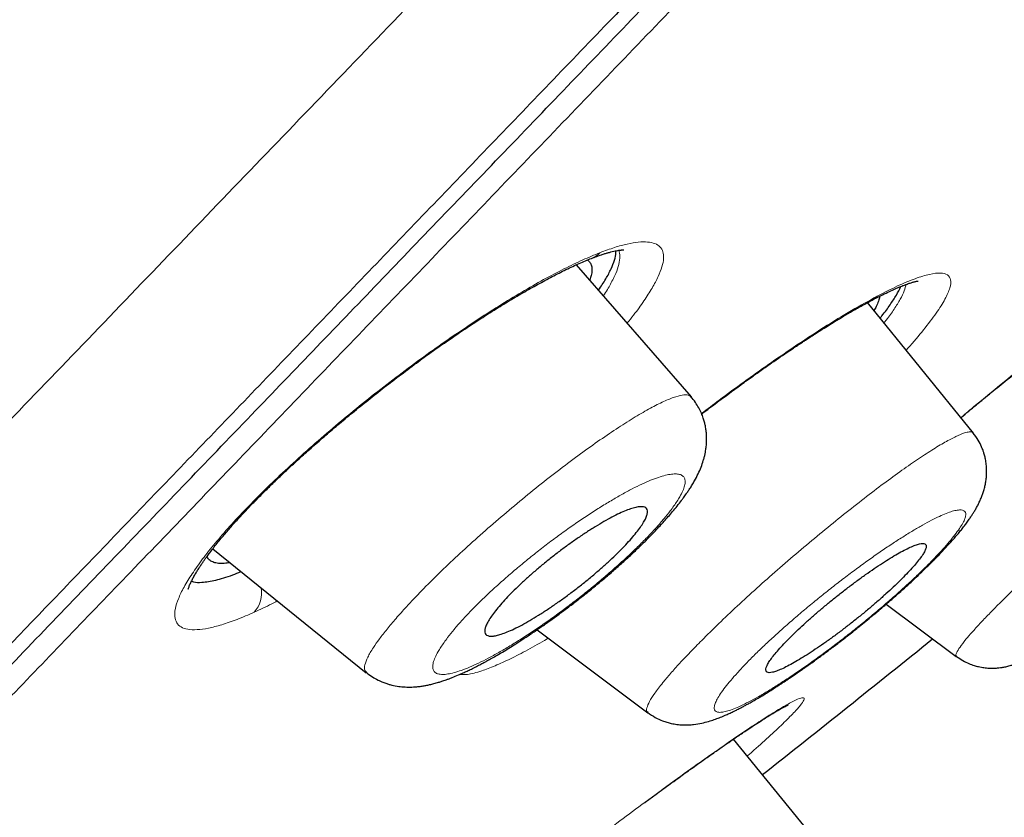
# Model space of a CAD drawing. Header units: millimetres. Extents: x 8 to 1023, y 12 to 832.
# Tile 624 of 656: x 945 to 954, y 751 to 758. Entities that reach past the tile are written whole.
import ezdxf

# ---------------------------------------------------------------- set-up
doc = ezdxf.new("R2010")
doc.units = ezdxf.units.MM

msp = doc.modelspace()

# ---------------------------------------------------------------- linework, layer by layer
at = {"color": 7, "linetype": 'Continuous', "lineweight": 30}
for p, q in [((950.8797, 754.5836), (949.8545, 755.7586)), ((953.3915, 754.2602), (952.4472, 755.4219)), ((950.8729, 754.5797), (950.8739, 754.5786)), ((953.387, 754.2589), (953.3882, 754.2574)), ((946.6147, 753.2293), (947.9819, 752.1262)), ((952.6144, 752.738), (953.2384, 752.2695)), ((949.505, 752.5097), (950.489, 751.7708)), ((953.2429, 752.2738), (953.242, 752.2742)), ((947.9867, 752.1295), (947.9856, 752.1308)), ((950.493, 751.7738), (950.4918, 751.7745)), ((952.0744, 750.528), (951.2547, 751.5362))]:
    msp.add_line(p, q, dxfattribs=at)
at = {"color": 8, "linetype": 'Continuous', "lineweight": 0}
for p, q in [((949.5929, 752.4269), (949.6016, 752.4367)), ((949.6052, 752.4344), (949.5929, 752.4269)), ((950.4596, 750.968), (950.4653, 750.9731))]:
    msp.add_line(p, q, dxfattribs=at)
at = {"color": 8, "linetype": 'Continuous', "lineweight": 0, "flags": 128}
msp.add_lwpolyline([(952.4875, 755.4438), (952.509, 755.4576), (952.5322, 755.4781)], dxfattribs=at)
at = {"color": 8, "linetype": 'Continuous', "lineweight": 0}
for centre, radius, start, end in [((949.912, 756.0109), 0.2098, 291.37873, 316.37966), ((946.7865, 752.8396), 0.2637, 318.68111, 9.25018)]:
    msp.add_arc(centre, radius, start, end, dxfattribs=at)
at = {"color": 7, "linetype": 'Continuous', "lineweight": 30}
msp.add_arc((815.065, 923.7945), 220, 308.331808, 308.8364, dxfattribs=at)
for points, knots in [([(936.072, 745.2961), (936.4699, 745.7096), (937.2657, 746.5367), (938.5312, 747.8518), (939.8463, 749.2184), (941.2134, 750.6392), (942.6284, 752.1097), (944.0889, 753.6274), (945.592, 755.1896), (947.1352, 756.7932), (948.7155, 758.4355), (950.3303, 760.1136), (951.9767, 761.8245), (953.6515, 763.5651), (955.3514, 765.3316), (957.073, 767.1208), (958.8132, 768.9292), (960.5688, 770.7536), (962.3364, 772.5906), (964.113, 774.4368), (965.8952, 776.2889), (967.6797, 778.1434), (969.4631, 779.9968), (971.242, 781.8454), (973.013, 783.6858), (974.7729, 785.5148), (976.5186, 787.3289), (978.2467, 789.1248), (979.9541, 790.8992), (981.6374, 792.6485), (983.2934, 794.3694), (984.9187, 796.0585), (986.5106, 797.7127), (988.0661, 799.3293), (989.5826, 800.9052), (991.0573, 802.4378), (992.4874, 803.924), (993.8703, 805.3611), (995.2032, 806.7463), (996.4832, 808.0765), (997.7076, 809.3489), (998.8745, 810.5616), (999.9821, 811.7126), (1001.0285, 812.8), (1002.0119, 813.822), (1002.9304, 814.7765), (1003.7822, 815.6617), (1004.5655, 816.4757), (1005.2783, 817.2164), (1005.9188, 817.8821), (1006.4864, 818.472), (1006.9804, 818.9854), (1007.4003, 819.4217), (1007.745, 819.78), (1008.015, 820.0606), (1008.2061, 820.2591), (1008.3189, 820.3763), (1008.3332, 820.3912), (1008.3392, 820.3975)], [0, 0, 0, 0, 0.017949, 0.035899, 0.053848, 0.071796, 0.089744, 0.107692, 0.12564, 0.143589, 0.161537, 0.179486, 0.197437, 0.215386, 0.233334, 0.251282, 0.269229, 0.287177, 0.305125, 0.323073, 0.341022, 0.358972, 0.376921, 0.39487, 0.412819, 0.430768, 0.448717, 0.466666, 0.484614, 0.502563, 0.520512, 0.538461, 0.55641, 0.574358, 0.592307, 0.610256, 0.628204, 0.646152, 0.664101, 0.682049, 0.699998, 0.717947, 0.735896, 0.753845, 0.771794, 0.789744, 0.807694, 0.825644, 0.843594, 0.861544, 0.879492, 0.897439, 0.915386, 0.933333, 0.951281, 0.969228, 0.987177, 1, 1, 1, 1]), ([(1007.9547, 818.0008), (1007.952, 817.998), (1007.9448, 817.9905), (1007.8885, 817.9317), (1007.7904, 817.8293), (1007.6507, 817.6836), (1007.4718, 817.4971), (1007.2532, 817.2696), (1007.0034, 817.0102), (1006.7269, 816.7233), (1006.4277, 816.4128), (1006.0976, 816.0704), (1005.7369, 815.6959), (1005.3458, 815.2896), (1004.9092, 814.8359), (1004.4244, 814.3322), (1003.8885, 813.7756), (1003.3186, 813.1834), (1002.7148, 812.556), (1002.0773, 811.8935), (1001.4051, 811.1949), (1000.7184, 810.4814), (1000.0213, 809.7569), (999.3188, 809.027), (998.5913, 808.2708), (997.8387, 807.4885), (997.0612, 806.6803), (996.236, 805.8226), (995.3616, 804.9139), (994.4366, 803.9523), (993.486, 802.964), (992.5099, 801.949), (991.5082, 800.9075), (990.4794, 799.8379), (989.4548, 798.7733), (988.4393, 797.7185), (987.4394, 796.6799), (986.4259, 795.6272), (985.3989, 794.5603), (984.3584, 793.4792), (983.2741, 792.3524), (982.1455, 791.1795), (980.9725, 789.9602), (979.7868, 788.7276), (978.5882, 787.4814), (977.3767, 786.2218), (976.1509, 784.9476), (974.9482, 783.6978), (973.7729, 782.4769), (972.6302, 781.29), (971.4861, 780.1015), (970.3406, 778.9115), (969.1935, 777.7195), (968.0123, 776.4921), (966.798, 775.2301), (965.5519, 773.9347), (964.3073, 772.6407), (963.064, 771.348), (961.8218, 770.0563), (960.5821, 768.7676), (959.3832, 767.5219), (958.2284, 766.3223), (957.1192, 765.1703), (956.0214, 764.0301), (954.935, 762.9016), (953.86, 761.7847), (952.7642, 760.646), (951.6496, 759.4877), (950.5188, 758.3122), (949.4042, 757.1535), (948.3058, 756.0114), (947.2235, 754.8861), (946.1608, 753.7813), (945.1497, 752.7307), (944.1913, 751.7352), (943.2833, 750.7921), (942.3967, 749.8712), (941.5317, 748.9727), (940.6883, 748.0965), (939.8424, 747.2174), (938.9969, 746.3387), (938.1555, 745.464), (937.3424, 744.6186), (936.5577, 743.8026), (935.8016, 743.0163), (935.0769, 742.2629), (934.4051, 741.5648), (933.7849, 740.9208), (933.213, 740.3269), (932.6706, 739.7635), (932.1578, 739.2309), (931.6748, 738.7289), (931.2078, 738.2432), (930.7601, 737.7777), (930.3357, 737.3365), (929.9486, 736.9342), (929.5991, 736.5709), (929.2872, 736.2467), (929.0137, 735.9623), (928.7852, 735.725), (928.5987, 735.5312), (928.4506, 735.3774), (928.3352, 735.2575), (928.2537, 735.1727), (928.2049, 735.1219), (928.1989, 735.1156), (928.1962, 735.1127)], [0, 0, 0, 0, 0.006135, 0.016217, 0.026304, 0.036404, 0.046526, 0.05668, 0.066818, 0.076063, 0.085274, 0.094459, 0.103624, 0.112777, 0.121925, 0.132049, 0.142136, 0.152197, 0.162242, 0.172278, 0.182316, 0.192415, 0.201667, 0.210899, 0.22012, 0.229337, 0.238557, 0.247788, 0.257826, 0.267851, 0.277872, 0.2879, 0.297944, 0.308013, 0.318163, 0.32745, 0.336704, 0.345934, 0.355148, 0.364354, 0.37356, 0.38357, 0.393569, 0.40357, 0.413583, 0.423618, 0.433687, 0.443825, 0.453097, 0.462341, 0.471565, 0.480779, 0.489991, 0.49921, 0.509223, 0.519234, 0.529254, 0.539294, 0.549365, 0.55948, 0.569605, 0.578847, 0.588061, 0.597255, 0.606437, 0.615617, 0.624803, 0.634833, 0.644865, 0.654907, 0.664972, 0.675069, 0.685209, 0.695303, 0.70451, 0.713698, 0.722877, 0.732052, 0.741232, 0.750423, 0.760451, 0.770488, 0.780541, 0.790622, 0.80074, 0.810904, 0.821006, 0.830215, 0.839407, 0.848589, 0.857768, 0.86695, 0.876144, 0.886219, 0.896279, 0.906334, 0.916393, 0.926465, 0.936559, 0.946628, 0.955831, 0.965027, 0.974221, 0.983422, 0.992637, 1, 1, 1, 1]), ([(928.6244, 735.369), (928.6291, 735.3738), (928.6386, 735.3837), (928.7203, 735.4684), (928.8521, 735.605), (929.0384, 735.7982), (929.2774, 736.0462), (929.5625, 736.3425), (929.8892, 736.6824), (930.2537, 737.0617), (930.6626, 737.4869), (931.1155, 737.9577), (931.6241, 738.4863), (932.191, 739.0754), (932.8192, 739.728), (933.4947, 740.4297), (934.2173, 741.1802), (934.9868, 741.9795), (935.7853, 742.8094), (936.6078, 743.6645), (937.4491, 744.5392), (938.3249, 745.4497), (939.2351, 746.3957), (940.2004, 747.3989), (941.2218, 748.4603), (942.3005, 749.5811), (943.4132, 750.7371), (944.5596, 751.9281), (945.7408, 753.1553), (946.9312, 754.3924), (948.1254, 755.6339), (949.3175, 756.8731), (950.5299, 758.1332), (951.7626, 759.4142), (953.0407, 760.7421), (954.3624, 762.1155), (955.7263, 763.5329), (957.1046, 764.9653), (958.4976, 766.4127), (959.9079, 767.8781), (961.307, 769.3322), (962.6912, 770.7709), (964.0544, 772.1876), (965.4223, 773.6092), (966.7952, 775.0357), (967.7123, 775.9887), (968.1714, 776.4658)], [0, 0, 0, 0, 0.022886, 0.046235, 0.069585, 0.092966, 0.116406, 0.139854, 0.161859, 0.183789, 0.205669, 0.227524, 0.249378, 0.272804, 0.296177, 0.319526, 0.342882, 0.366274, 0.389746, 0.411811, 0.433793, 0.455718, 0.47761, 0.499494, 0.522855, 0.546163, 0.569451, 0.592749, 0.616087, 0.639569, 0.661679, 0.683715, 0.705706, 0.727679, 0.749662, 0.772994, 0.796255, 0.819478, 0.842697, 0.865948, 0.889392, 0.911524, 0.933621, 0.955712, 0.977828, 1, 1, 1, 1]), ([(949.9885, 755.8155), (950.0048, 755.8217), (950.0352, 755.8333), (950.0746, 755.8469), (950.107, 755.8573), (950.1352, 755.8657), (950.1614, 755.8728), (950.1876, 755.8792), (950.2119, 755.8842), (950.2323, 755.8876), (950.2468, 755.8894), (950.2571, 755.8904), (950.2645, 755.8909), (950.2709, 755.8911), (950.2755, 755.8911), (950.276, 755.8911), (950.2762, 755.8911)], [0, 0, 0, 0, 0.099477, 0.186189, 0.260172, 0.32532, 0.396741, 0.474424, 0.559119, 0.637227, 0.702101, 0.745038, 0.798586, 0.865295, 0.940748, 1, 1, 1, 1]), ([(950.0518, 755.5325), (950.0742, 755.5663), (950.119, 755.6344), (950.1659, 755.7237), (950.1954, 755.8014), (950.208, 755.8544), (950.205, 755.8771), (950.2043, 755.8825)], [0, 0, 0, 0, 0.229851, 0.462168, 0.693867, 0.927125, 1, 1, 1, 1]), ([(946.3966, 752.8699), (946.3966, 752.8698), (946.3966, 752.8696), (946.3967, 752.8705), (946.3975, 752.8737), (946.3995, 752.8809), (946.4031, 752.8918), (946.41, 752.9098), (946.421, 752.9344), (946.4371, 752.966), (946.455, 752.9982), (946.4744, 753.0304), (946.4934, 753.0605), (946.5116, 753.088), (946.5287, 753.1128), (946.5456, 753.1369), (946.5651, 753.1639), (946.5898, 753.1971), (946.6201, 753.2365), (946.654, 753.2792), (946.6997, 753.335), (946.7573, 753.4027), (946.8258, 753.4796), (946.8913, 753.5505), (946.9556, 753.6181), (947.024, 753.6881), (947.0993, 753.7632), (947.1821, 753.8435), (947.2727, 753.9292), (947.3711, 754.02), (947.4774, 754.1157), (947.5918, 754.216), (947.7141, 754.3207), (947.8441, 754.4291), (947.9815, 754.5408), (948.1256, 754.6547), (948.2755, 754.77), (948.4213, 754.8788), (948.5619, 754.9805), (948.6962, 755.075), (948.8322, 755.1679), (948.9692, 755.2585), (949.1065, 755.3464), (949.2431, 755.4307), (949.3782, 755.5107), (949.5107, 755.5857), (949.6395, 755.6548), (949.7632, 755.717), (949.8814, 755.7721), (949.9526, 755.801), (949.9885, 755.8155)], [0, 0, 0, 0, 0.000768, 0.0072891, 0.014571, 0.0236982, 0.0347036, 0.0471245, 0.0676502, 0.0861856, 0.1026893, 0.1171752, 0.1300044, 0.1412491, 0.1508985, 0.1592453, 0.1684717, 0.1801703, 0.1942311, 0.2085371, 0.2222951, 0.247714, 0.2710022, 0.2903187, 0.3083904, 0.3273186, 0.3473124, 0.3683775, 0.3905189, 0.41374, 0.4380419, 0.4634228, 0.4898775, 0.5173975, 0.5459716, 0.5755478, 0.6060006, 0.6373121, 0.6640651, 0.6914648, 0.7195304, 0.7482621, 0.7776524, 0.8076862, 0.8383422, 0.8695938, 0.9014119, 0.9337673, 0.9666352, 1, 1, 1, 1]), ([(949.952, 755.8003), (949.9601, 755.7939), (949.9771, 755.7803), (949.9906, 755.75), (949.9944, 755.7113), (949.9889, 755.6694), (949.9775, 755.6371), (949.9726, 755.6233)], [0, 0, 0, 0, 0.1966507, 0.413108, 0.6270396, 0.8397986, 1, 1, 1, 1]), ([(953.2796, 754.3978), (953.281, 754.399), (953.3252, 754.4362), (953.4154, 754.5109), (953.5515, 754.6226), (953.6932, 754.7373), (953.8397, 754.8542), (953.9903, 754.9728), (954.1442, 755.0921), (954.3006, 755.2115), (954.4473, 755.3216), (954.5835, 755.4221), (954.709, 755.5132), (954.8329, 755.6014), (954.9549, 755.6865), (955.0319, 755.7385), (955.0708, 755.7648)], [0, 0, 0, 0, 0.002155, 0.071286, 0.142954, 0.217151, 0.293906, 0.373234, 0.455136, 0.539601, 0.626613, 0.698048, 0.771093, 0.845752, 0.922042, 1, 1, 1, 1]), ([(952.4876, 755.4438), (952.5135, 755.4573), (952.5628, 755.483), (952.6269, 755.5142), (952.6805, 755.5389), (952.7245, 755.5579), (952.76, 755.5722), (952.7881, 755.5828), (952.81, 755.5905), (952.8274, 755.5962), (952.8421, 755.6007), (952.8552, 755.6045), (952.8667, 755.6075), (952.8802, 755.6106), (952.8918, 755.6129), (952.8989, 755.6135), (952.8975, 755.6136), (952.8972, 755.6137)], [0, 0, 0, 0, 0.120059, 0.22856, 0.325683, 0.411565, 0.486309, 0.550002, 0.602713, 0.646779, 0.689643, 0.731882, 0.773498, 0.814607, 0.89775, 0.982248, 1, 1, 1, 1]), ([(952.5594, 755.2838), (952.5651, 755.2907), (952.6006, 755.3339), (952.6506, 755.4033), (952.7058, 755.4887), (952.7358, 755.5422), (952.7426, 755.5635), (952.7432, 755.5653)], [0, 0, 0, 0, 0.058187, 0.365623, 0.670877, 0.97337, 1, 1, 1, 1]), ([(950.9701, 754.4297), (950.9711, 754.4304), (951.0172, 754.4661), (951.1053, 754.5324), (951.2307, 754.6257), (951.3458, 754.7096), (951.4507, 754.7847), (951.5454, 754.8514), (951.6298, 754.91), (951.7035, 754.9604), (951.7615, 754.9996), (951.8049, 755.0286), (951.8318, 755.0465), (951.8521, 755.0599), (951.8712, 755.0725), (951.8982, 755.0902), (951.9343, 755.1136), (951.9791, 755.1426), (952.0325, 755.1766), (952.0937, 755.215), (952.1622, 755.2573), (952.2373, 755.3026), (952.3178, 755.3499), (952.4031, 755.3984), (952.4586, 755.4283), (952.4876, 755.4438)], [0, 0, 0, 0, 0.00174, 0.081169, 0.155185, 0.223779, 0.286924, 0.344594, 0.396761, 0.44337, 0.482779, 0.507024, 0.526714, 0.534905, 0.546453, 0.564186, 0.588099, 0.618186, 0.654436, 0.696832, 0.745351, 0.799966, 0.860639, 0.927331, 1, 1, 1, 1]), ([(952.5529, 755.4775), (952.553, 755.4763), (952.5541, 755.465), (952.5453, 755.4349), (952.5301, 755.3942), (952.5123, 755.3627), (952.5053, 755.3504)], [0, 0, 0, 0, 0.041142, 0.402104, 0.7664, 1, 1, 1, 1]), ([(953.2401, 752.2714), (953.2589, 752.2584), (953.294, 752.2341), (953.3477, 752.2082), (953.3943, 752.1912), (953.4318, 752.181), (953.4609, 752.1751), (953.4927, 752.1702), (953.5296, 752.1669), (953.5692, 752.1666), (953.6034, 752.1685), (953.6333, 752.1719), (953.6639, 752.1768), (953.6989, 752.1844), (953.7358, 752.1948), (953.7741, 752.2077), (953.8148, 752.2238), (953.8593, 752.2438), (953.9047, 752.2665), (953.9457, 752.2885), (953.9826, 752.3093), (954.02, 752.3312), (954.0581, 752.3543), (954.1001, 752.3805), (954.1479, 752.4111), (954.2048, 752.4486), (954.2694, 752.4923), (954.3429, 752.5435), (954.4262, 752.6029), (954.5178, 752.6699), (954.6153, 752.743), (954.7154, 752.8196), (954.8162, 752.8982), (954.9168, 752.978), (955.0164, 753.0585), (955.1143, 753.1389), (955.2098, 753.2186), (955.3019, 753.2969), (955.3904, 753.3735), (955.4746, 753.4478), (955.5544, 753.5196), (955.6296, 753.5886), (955.7001, 753.6547), (955.765, 753.7168), (955.8226, 753.7735), (955.8722, 753.8235), (955.9151, 753.868), (955.9561, 753.9117), (955.9972, 753.9573), (956.0367, 754.0036), (956.0744, 754.0507), (956.1097, 754.0989), (956.1455, 754.1543), (956.1744, 754.209), (956.1933, 754.2546), (956.2047, 754.2874), (956.2153, 754.3246), (956.2243, 754.3682), (956.2299, 754.4169), (956.2311, 754.4752), (956.2245, 754.5439), (956.2042, 754.6234), (956.1695, 754.7051), (956.1333, 754.7548), (956.1147, 754.7805)], [0, 0, 0, 0, 0.013557, 0.025336, 0.03513, 0.042807, 0.048306, 0.052932, 0.062634, 0.071685, 0.07857, 0.0849, 0.092812, 0.102733, 0.113685, 0.124414, 0.138167, 0.155495, 0.17386, 0.187606, 0.200742, 0.21431, 0.227454, 0.240038, 0.256292, 0.273918, 0.293279, 0.3144, 0.337321, 0.362025, 0.387121, 0.411908, 0.436397, 0.460587, 0.484477, 0.508065, 0.531354, 0.554343, 0.576989, 0.599293, 0.621272, 0.642943, 0.664312, 0.685376, 0.705239, 0.723343, 0.739683, 0.755325, 0.774242, 0.79461, 0.813577, 0.832818, 0.85344, 0.876101, 0.885917, 0.894054, 0.902375, 0.912188, 0.922853, 0.933255, 0.948296, 0.964039, 0.981426, 1, 1, 1, 1]), ([(947.9842, 752.1276), (948.0016, 752.1145), (948.0339, 752.0901), (948.0838, 752.0624), (948.1272, 752.0428), (948.1632, 752.0298), (948.2053, 752.0171), (948.2552, 752.0063), (948.3051, 752.0005), (948.3437, 751.9986), (948.374, 751.9984), (948.4059, 751.9995), (948.4421, 752.0024), (948.4791, 752.0072), (948.5146, 752.0134), (948.5489, 752.0206), (948.5858, 752.0296), (948.6224, 752.04), (948.6525, 752.0495), (948.6751, 752.0571), (948.6958, 752.0643), (948.7206, 752.0733), (948.7563, 752.0871), (948.7984, 752.1044), (948.8427, 752.1239), (948.8812, 752.1416), (948.9204, 752.1604), (948.9613, 752.1808), (949.001, 752.2014), (949.0344, 752.2191), (949.0665, 752.2366), (949.1033, 752.2571), (949.1522, 752.2849), (949.208, 752.3179), (949.2692, 752.3552), (949.334, 752.3959), (949.4076, 752.4436), (949.4837, 752.4947), (949.5612, 752.5483), (949.6388, 752.6035), (949.7217, 752.6641), (949.8083, 752.7292), (949.902, 752.8018), (949.9986, 752.879), (950.0949, 752.9587), (950.1831, 753.0342), (950.2711, 753.112), (950.3565, 753.1905), (950.4373, 753.268), (950.5031, 753.3335), (950.5561, 753.3883), (950.5986, 753.4335), (950.6369, 753.4755), (950.6743, 753.5178), (950.7129, 753.563), (950.7523, 753.6111), (950.7837, 753.6515), (950.8064, 753.682), (950.8203, 753.7011), (950.833, 753.7191), (950.8475, 753.7402), (950.8658, 753.7676), (950.8859, 753.7998), (950.9113, 753.8433), (950.9385, 753.8952), (950.9646, 753.955), (950.9821, 754.005), (950.9931, 754.0441), (951, 754.0734), (951.0061, 754.1053), (951.0114, 754.1434), (951.0144, 754.186), (951.0143, 754.2237), (951.0127, 754.252), (951.011, 754.2694), (951.0092, 754.2846), (951.0067, 754.3022), (951.0023, 754.3268), (950.995, 754.3584), (950.9836, 754.3963), (950.967, 754.4395), (950.944, 754.4863), (950.914, 754.5356), (950.8889, 754.5663), (950.8759, 754.5823)], [0, 0, 0, 0, 0.014241, 0.026579, 0.036879, 0.045055, 0.051435, 0.066398, 0.080049, 0.08764, 0.094313, 0.102644, 0.113172, 0.123695, 0.132521, 0.141683, 0.153039, 0.165093, 0.174013, 0.179157, 0.185247, 0.192681, 0.201447, 0.217004, 0.229254, 0.239211, 0.249765, 0.262281, 0.273145, 0.282052, 0.289014, 0.298591, 0.311439, 0.327567, 0.341827, 0.357946, 0.375888, 0.395648, 0.412769, 0.431057, 0.45051, 0.471126, 0.492028, 0.516888, 0.540343, 0.562406, 0.583091, 0.608545, 0.63159, 0.652224, 0.667985, 0.68196, 0.694371, 0.707464, 0.721836, 0.737509, 0.753951, 0.761729, 0.768105, 0.773181, 0.779586, 0.788479, 0.799666, 0.810948, 0.830454, 0.848352, 0.864364, 0.87253, 0.879978, 0.887385, 0.896401, 0.907125, 0.917078, 0.922749, 0.926874, 0.92915, 0.932805, 0.938031, 0.944811, 0.953109, 0.962872, 0.974018, 0.986439, 1, 1, 1, 1]), ([(950.4901, 751.7714), (950.5119, 751.7564), (950.5532, 751.7279), (950.612, 751.7015), (950.6605, 751.6849), (950.7041, 751.6737), (950.7512, 751.6656), (950.8029, 751.6614), (950.853, 751.6618), (950.9096, 751.6664), (950.9694, 751.6767), (951.0298, 751.6923), (951.081, 751.7088), (951.127, 751.7258), (951.1681, 751.7426), (951.2062, 751.7594), (951.2417, 751.7759), (951.2775, 751.7933), (951.3111, 751.8105), (951.3416, 751.8265), (951.371, 751.8424), (951.4031, 751.8601), (951.4407, 751.8814), (951.4854, 751.9075), (951.5343, 751.937), (951.5821, 751.9665), (951.6226, 751.9922), (951.6536, 752.0122), (951.6781, 752.0281), (951.7009, 752.0431), (951.7261, 752.0598), (951.7551, 752.0792), (951.7989, 752.109), (951.8603, 752.1513), (951.942, 752.2091), (952.0261, 752.2702), (952.1106, 752.3331), (952.1938, 752.3962), (952.2824, 752.4651), (952.3831, 752.5451), (952.4906, 752.6328), (952.5991, 752.7243), (952.697, 752.8094), (952.7844, 752.8876), (952.8617, 752.9587), (952.9339, 753.0269), (953.0026, 753.0937), (953.0693, 753.1607), (953.1321, 753.2262), (953.1929, 753.2924), (953.2406, 753.3473), (953.2772, 753.3916), (953.3038, 753.4252), (953.3293, 753.4588), (953.3519, 753.4904), (953.3706, 753.5179), (953.387, 753.5432), (953.4032, 753.5696), (953.4194, 753.598), (953.4357, 753.629), (953.4512, 753.6617), (953.4654, 753.6958), (953.4783, 753.7321), (953.4888, 753.7675), (953.4967, 753.8013), (953.5017, 753.8299), (953.5048, 753.8528), (953.507, 753.8757), (953.5084, 753.9008), (953.5087, 753.9366), (953.506, 753.9792), (953.4992, 754.0233), (953.4915, 754.0566), (953.4838, 754.0832), (953.4754, 754.1084), (953.4598, 754.1473), (953.433, 754.2009), (953.4045, 754.2393), (953.3887, 754.2604)], [0, 0, 0, 0, 0.016279, 0.030858, 0.039517, 0.047955, 0.059111, 0.071802, 0.08352, 0.09518, 0.115396, 0.133433, 0.149261, 0.163555, 0.17828, 0.189021, 0.200913, 0.212921, 0.223406, 0.232365, 0.240936, 0.250232, 0.261301, 0.274139, 0.288717, 0.302317, 0.313101, 0.321067, 0.326783, 0.332392, 0.338935, 0.34641, 0.354759, 0.372439, 0.392528, 0.415019, 0.433463, 0.453253, 0.474386, 0.496675, 0.525352, 0.552205, 0.577244, 0.600479, 0.621907, 0.641522, 0.663189, 0.684569, 0.705825, 0.727731, 0.751528, 0.763252, 0.775324, 0.787763, 0.800049, 0.810213, 0.818329, 0.827118, 0.837595, 0.84797, 0.858006, 0.868967, 0.878036, 0.888188, 0.897487, 0.904775, 0.910033, 0.914127, 0.91945, 0.926152, 0.936987, 0.946846, 0.954734, 0.95854, 0.963887, 0.970795, 0.983917, 1, 1, 1, 1]), ([(949.184, 752.4698), (949.1694, 752.4654), (949.1403, 752.4567), (949.1042, 752.4513), (949.0747, 752.4521), (949.053, 752.4602), (949.0401, 752.475), (949.0361, 752.4966), (949.0407, 752.5243), (949.0539, 752.558), (949.0756, 752.5973), (949.1053, 752.6417), (949.1429, 752.6907), (949.1883, 752.7441), (949.2406, 752.801), (949.2996, 752.8611), (949.365, 752.9237), (949.4356, 752.988), (949.5109, 753.0533), (949.5901, 753.1188), (949.672, 753.1834), (949.7555, 753.2464), (949.8394, 753.3066), (949.9226, 753.3633), (950.0035, 753.4155), (950.0811, 753.4623), (950.1544, 753.5034), (950.2221, 753.538), (950.2833, 753.5656), (950.3376, 753.5861), (950.3841, 753.5994), (950.4222, 753.6051), (950.452, 753.6038), (950.4731, 753.5954), (950.4852, 753.5799), (950.4887, 753.558), (950.4835, 753.5299), (950.4695, 753.4957), (950.4474, 753.4561), (950.4171, 753.4114), (950.3787, 753.3619), (950.333, 753.3084), (950.2802, 753.2512), (950.2206, 753.1909), (950.155, 753.1282), (950.084, 753.0638), (950.0083, 752.9984), (949.9289, 752.933), (949.847, 752.8684), (949.7634, 752.8056), (949.6795, 752.7455), (949.5966, 752.6892), (949.516, 752.6375), (949.4387, 752.5909), (949.3657, 752.5502), (949.2984, 752.5162), (949.2367, 752.4884), (949.2016, 752.476), (949.184, 752.4698)], [0, 0, 0, 0, 0.016825, 0.033649, 0.051435, 0.069273, 0.087057, 0.10441, 0.121815, 0.139166, 0.156309, 0.173504, 0.190645, 0.207889, 0.225189, 0.242433, 0.260065, 0.277756, 0.29539, 0.313534, 0.331741, 0.349888, 0.368431, 0.387037, 0.405582, 0.424219, 0.442916, 0.461553, 0.479946, 0.498396, 0.516789, 0.534727, 0.552718, 0.570655, 0.588125, 0.605648, 0.623116, 0.640294, 0.657524, 0.674701, 0.691881, 0.709115, 0.726294, 0.743783, 0.76133, 0.778819, 0.796804, 0.81485, 0.832837, 0.85128, 0.869787, 0.888233, 0.906843, 0.925515, 0.944126, 0.962731, 0.981395, 1, 1, 1, 1]), ([(951.5421, 752.1603), (951.5418, 752.1537), (951.5411, 752.1406), (951.5515, 752.1296), (951.5705, 752.1254), (951.5989, 752.1289), (951.6357, 752.1398), (951.6808, 752.1583), (951.7332, 752.1837), (951.7921, 752.2157), (951.8569, 752.254), (951.9265, 752.2977), (951.9999, 752.3464), (952.0762, 752.3993), (952.1543, 752.4558), (952.2335, 752.515), (952.3127, 752.5764), (952.3909, 752.6391), (952.4674, 752.7025), (952.5413, 752.7659), (952.6117, 752.8285), (952.6781, 752.8897), (952.7393, 752.9487), (952.7948, 753.0049), (952.844, 753.0576), (952.8859, 753.106), (952.9201, 753.1496), (952.9462, 753.1878), (952.9633, 753.2198), (952.9714, 753.2453), (952.9703, 753.2638), (952.9597, 753.2749), (952.9398, 753.2785), (952.911, 753.2746), (952.8735, 753.263), (952.8279, 753.2441), (952.7752, 753.2183), (952.7157, 753.1858), (952.6506, 753.1471), (952.5807, 753.1031), (952.5071, 753.0541), (952.4306, 753.0009), (952.3523, 752.9443), (952.2731, 752.8848), (952.1941, 752.8234), (952.1158, 752.7606), (952.0395, 752.6972), (951.9658, 752.6339), (951.8955, 752.5713), (951.8296, 752.5103), (951.7688, 752.4515), (951.7136, 752.3955), (951.6651, 752.3433), (951.6238, 752.2953), (951.5902, 752.2523), (951.5653, 752.2153), (951.5482, 752.1837), (951.5441, 752.1681), (951.5421, 752.1603)], [0, 0, 0, 0, 0.017763, 0.035526, 0.053897, 0.072329, 0.090701, 0.109054, 0.127465, 0.145818, 0.163945, 0.182128, 0.200255, 0.218056, 0.23591, 0.25371, 0.271222, 0.288787, 0.306298, 0.323678, 0.341112, 0.358491, 0.375953, 0.393471, 0.410932, 0.428662, 0.446451, 0.464181, 0.482252, 0.500383, 0.518456, 0.536784, 0.555174, 0.573504, 0.591888, 0.610331, 0.628715, 0.646931, 0.665203, 0.683418, 0.701323, 0.719283, 0.737188, 0.754777, 0.77242, 0.790009, 0.807407, 0.824859, 0.842256, 0.859668, 0.877136, 0.894547, 0.912108, 0.929726, 0.947287, 0.964839, 0.982447, 1, 1, 1, 1]), ([(946.767, 753.1065), (946.7547, 753.1044), (946.721, 753.0985), (946.676, 753.0982), (946.6312, 753.1045), (946.5968, 753.1199), (946.5737, 753.1388), (946.5668, 753.1561), (946.5642, 753.1625)], [0, 0, 0, 0, 0.109542, 0.30117, 0.493615, 0.68799, 0.885051, 1, 1, 1, 1]), ([(946.4247, 752.9411), (946.431, 752.9387), (946.455, 752.9297), (946.5239, 752.9299), (946.6368, 752.9478), (946.7555, 752.9817), (946.8401, 753.0173), (946.8647, 753.0276)], [0, 0, 0, 0, 0.078693, 0.300321, 0.592952, 0.881667, 1, 1, 1, 1]), ([(950.4629, 750.9709), (950.5064, 751.0029), (950.5944, 751.0676), (950.7194, 751.1586), (950.8373, 751.2436), (950.9448, 751.3203), (951.0425, 751.3893), (951.1307, 751.451), (951.21, 751.5058), (951.2877, 751.5589), (951.362, 751.609), (951.4313, 751.6548), (951.4889, 751.6923), (951.537, 751.723), (951.5777, 751.7484), (951.6149, 751.771), (951.6486, 751.791), (951.6782, 751.8079), (951.7039, 751.8221), (951.7241, 751.8325), (951.7359, 751.8383), (951.7419, 751.8409), (951.7417, 751.841), (951.7417, 751.841)], [0, 0, 0, 0, 0.067218, 0.135918, 0.201304, 0.2634, 0.322221, 0.377781, 0.430091, 0.479163, 0.53957, 0.594263, 0.643264, 0.686595, 0.726294, 0.763927, 0.806328, 0.845671, 0.882101, 0.920306, 0.962576, 0.985278, 1, 1, 1, 1])]:
    msp.add_open_spline(points, degree=3, knots=knots, dxfattribs=at)
at = {"color": 8, "linetype": 'Continuous', "lineweight": 0}
for points, knots in [([(968.3106, 776.3319), (967.8316, 775.8342), (966.8743, 774.8393), (965.4404, 773.3489), (964.0098, 771.8618), (962.5823, 770.3778), (961.1612, 768.9005), (959.7788, 767.4639), (958.4388, 766.0718), (957.1413, 764.724), (955.8584, 763.3913), (954.5901, 762.0735), (953.3144, 760.7482), (952.034, 759.4177), (950.752, 758.0852), (949.491, 756.7741), (948.2509, 755.4846), (947.0337, 754.2192), (945.8666, 753.0064), (944.752, 751.8487), (943.6904, 750.7461), (942.6594, 749.6754), (941.6592, 748.6364), (940.6715, 747.61), (939.6992, 746.5995), (938.746, 745.6088), (937.8312, 744.6577), (936.9549, 743.7466), (936.1202, 742.8789), (935.3451, 742.0734), (934.6288, 741.3295), (933.9684, 740.6435), (933.3487, 739.9999), (932.7701, 739.3988), (932.2225, 738.8297), (931.7098, 738.2968), (931.2362, 737.8045), (930.812, 737.3633), (930.4375, 736.9737), (930.1134, 736.6365), (929.8456, 736.3583), (929.6313, 736.136), (929.4683, 735.967), (929.3502, 735.8446), (929.2848, 735.7767), (929.2571, 735.7479), (929.2653, 735.7565), (929.2653, 735.7565)], [0, 0, 0, 0, 0.023428, 0.04683, 0.070244, 0.093705, 0.11725, 0.140729, 0.162727, 0.184675, 0.2066, 0.228532, 0.250498, 0.273665, 0.29685, 0.320086, 0.343406, 0.366843, 0.390298, 0.412311, 0.434272, 0.456206, 0.478141, 0.5001, 0.523379, 0.546669, 0.57, 0.593403, 0.616908, 0.640299, 0.66221, 0.684097, 0.705984, 0.727896, 0.749856, 0.77314, 0.79643, 0.819754, 0.843143, 0.866624, 0.890076, 0.912073, 0.934025, 0.955956, 0.97789, 0.999852, 1, 1, 1, 1]), ([(950.0639, 755.8661), (950.1083, 755.8826), (950.1967, 755.9153), (950.3104, 755.9458), (950.4089, 755.9623), (950.4909, 755.9634), (950.5559, 755.9498), (950.6018, 755.9208), (950.6276, 755.8766), (950.6334, 755.817), (950.6195, 755.7431), (950.5855, 755.6549), (950.5316, 755.5531), (950.4572, 755.4377), (950.3826, 755.3332), (950.3259, 755.2635), (950.3069, 755.2402)], [0, 0, 0, 0, 0.073761, 0.147122, 0.220701, 0.295114, 0.370491, 0.444538, 0.517915, 0.591306, 0.665049, 0.738392, 0.812033, 0.886664, 0.961955, 1, 1, 1, 1]), ([(950.095, 755.483), (950.0952, 755.4834), (950.1219, 755.5213), (950.16, 755.5884), (950.2074, 755.6825), (950.2347, 755.7642), (950.2454, 755.8345), (950.2367, 755.8699), (950.2324, 755.8875)], [0, 0, 0, 0, 0.001808, 0.201982, 0.402383, 0.602848, 0.803302, 1, 1, 1, 1]), ([(946.9845, 752.6655), (946.9323, 752.6429), (946.8283, 752.5979), (946.6925, 752.5512), (946.5731, 752.5205), (946.4722, 752.5072), (946.3902, 752.5104), (946.3295, 752.5311), (946.2905, 752.5691), (946.2732, 752.6241), (946.2778, 752.6954), (946.3053, 752.7832), (946.3555, 752.8867), (946.4281, 753.0053), (946.5207, 753.1363), (946.6331, 753.2782), (946.7641, 753.4293), (946.9131, 753.589), (947.078, 753.7554), (947.2577, 753.927), (947.451, 754.1028), (947.6554, 754.2806), (947.8672, 754.4575), (948.0831, 754.6306), (948.302, 754.7988), (948.5217, 754.9606), (948.74, 755.1146), (948.9545, 755.2591), (949.1649, 755.3937), (949.3688, 755.5171), (949.5635, 755.628), (949.7452, 755.7237), (949.9141, 755.8051), (950.0139, 755.8457), (950.0639, 755.8661)], [0, 0, 0, 0, 0.031276, 0.062379, 0.09362, 0.1253, 0.156888, 0.188027, 0.219025, 0.250193, 0.281378, 0.312367, 0.343499, 0.375103, 0.406862, 0.438031, 0.468956, 0.499992, 0.53111, 0.562085, 0.593266, 0.625, 0.656532, 0.687658, 0.718711, 0.750026, 0.781103, 0.812086, 0.843292, 0.875033, 0.906589, 0.937732, 0.968766, 1, 1, 1, 1]), ([(953.2793, 754.3982), (953.3223, 754.4345), (953.515, 754.5973), (953.8655, 754.8795), (954.3092, 755.2248), (954.7301, 755.5357), (954.9728, 755.7016), (955.0968, 755.7863)], [0, 0, 0, 0, 0.068378, 0.306501, 0.534262, 0.761987, 1, 1, 1, 1]), ([(952.5322, 755.4781), (952.5953, 755.5105), (952.7214, 755.5751), (952.8769, 755.6392), (953.0045, 755.6778), (953.1014, 755.6894), (953.1644, 755.6729), (953.1928, 755.6283), (953.1865, 755.5567), (953.1429, 755.4567), (953.064, 755.3311), (952.9497, 755.1816), (952.857, 755.0691), (952.7954, 755.003), (952.7913, 754.9986)], [0, 0, 0, 0, 0.089925, 0.179742, 0.270846, 0.361678, 0.45145, 0.541557, 0.631797, 0.721712, 0.81284, 0.903896, 0.993634, 1, 1, 1, 1]), ([(952.5939, 755.2414), (952.6006, 755.2496), (952.6366, 755.2941), (952.6862, 755.3653), (952.7408, 755.4529), (952.7772, 755.5271), (952.7864, 755.5653), (952.7909, 755.5837)], [0, 0, 0, 0, 0.054537, 0.295563, 0.536833, 0.778343, 1, 1, 1, 1]), ([(950.9689, 754.433), (951.0211, 754.4731), (951.1482, 754.5705), (951.349, 754.718), (951.5697, 754.8752), (951.8086, 755.0388), (952.0585, 755.2021), (952.3117, 755.3574), (952.4586, 755.4378), (952.5322, 755.4781)], [0, 0, 0, 0, 0.089718, 0.218537, 0.348287, 0.48033, 0.654505, 0.826704, 1, 1, 1, 1]), ([(953.242, 752.2742), (953.2399, 752.2748), (953.2307, 752.2774), (953.239, 752.3032), (953.267, 752.3513), (953.3162, 752.4151), (953.3777, 752.4869), (953.4465, 752.5622), (953.5277, 752.6473), (953.6302, 752.7511), (953.757, 752.8759), (953.9103, 753.0222), (954.0755, 753.1762), (954.2508, 753.3357), (954.4336, 753.4986), (954.6208, 753.6625), (954.8093, 753.8246), (954.9956, 753.9817), (955.1762, 754.1309), (955.3479, 754.2692), (955.5075, 754.3944), (955.6534, 754.5053), (955.7834, 754.6004), (955.8955, 754.678), (955.9797, 754.7315), (956.04, 754.765), (956.08, 754.7821), (956.1053, 754.7875), (956.111, 754.7818), (956.1134, 754.7794)], [0, 0, 0, 0, 0.0124349, 0.0539189, 0.0954248, 0.1369138, 0.168034, 0.1991659, 0.2303211, 0.2615022, 0.3030608, 0.3445227, 0.3857807, 0.4267725, 0.4678657, 0.509221, 0.5507285, 0.5922409, 0.6336191, 0.6747841, 0.7159789, 0.7573415, 0.7988395, 0.8404207, 0.8820505, 0.9133235, 0.9446444, 0.9760103, 1, 1, 1, 1]), ([(947.9856, 752.1308), (947.9794, 752.1363), (947.964, 752.15), (947.9672, 752.1949), (947.9917, 752.2617), (948.0377, 752.3412), (948.0976, 752.4269), (948.1654, 752.5138), (948.2457, 752.609), (948.3475, 752.7228), (948.4741, 752.8565), (948.6279, 753.0101), (948.7949, 753.1691), (948.9732, 753.3311), (949.1591, 753.4936), (949.3497, 753.654), (949.5412, 753.8093), (949.7303, 753.9566), (949.9134, 754.093), (950.0873, 754.2156), (950.2496, 754.3241), (950.3986, 754.4169), (950.5321, 754.4928), (950.6476, 754.5501), (950.7433, 754.5876), (950.8149, 754.6025), (950.8587, 754.6001), (950.8692, 754.585), (950.8729, 754.5797)], [0, 0, 0, 0, 0.028348, 0.069656, 0.11096, 0.152262, 0.183294, 0.2144, 0.245572, 0.276773, 0.318315, 0.359687, 0.400793, 0.441772, 0.482973, 0.524335, 0.565731, 0.607016, 0.648082, 0.688999, 0.730021, 0.771153, 0.812358, 0.853606, 0.894899, 0.936296, 0.977823, 1, 1, 1, 1]), ([(950.4918, 751.7745), (950.4887, 751.7759), (950.4762, 751.7812), (950.4796, 751.8122), (950.5016, 751.8667), (950.5494, 751.9418), (950.6145, 752.0273), (950.6908, 752.1179), (950.7725, 752.2088), (950.8657, 752.3077), (950.9807, 752.4251), (951.1201, 752.5622), (951.2852, 752.7187), (951.4605, 752.8793), (951.6438, 753.0418), (951.8321, 753.2039), (952.0223, 753.3632), (952.2114, 753.5171), (952.3957, 753.6626), (952.5719, 753.797), (952.7367, 753.9173), (952.8875, 754.0221), (953.0226, 754.1106), (953.1403, 754.1815), (953.2385, 754.2333), (953.3089, 754.2624), (953.3549, 754.2722), (953.3796, 754.2708), (953.3851, 754.2619), (953.387, 754.2589)], [0, 0, 0, 0, 0.013552, 0.054839, 0.096192, 0.137561, 0.178921, 0.209965, 0.241031, 0.272126, 0.303242, 0.344694, 0.386017, 0.427108, 0.467957, 0.508976, 0.55022, 0.591575, 0.6329, 0.67407, 0.715052, 0.756122, 0.797348, 0.838692, 0.88011, 0.921584, 0.952759, 0.984002, 1, 1, 1, 1]), ([(950.8174, 753.8588), (950.8125, 753.8663), (950.8026, 753.8814), (950.7744, 753.8934), (950.7371, 753.8978), (950.6899, 753.8937), (950.6339, 753.8816), (950.5692, 753.8613), (950.4967, 753.8329), (950.4164, 753.7965), (950.3293, 753.7527), (950.2362, 753.7018), (950.1376, 753.6441), (950.0341, 753.5799), (949.9271, 753.5103), (949.8182, 753.436), (949.7087, 753.3578), (949.5989, 753.276), (949.4898, 753.1913), (949.3822, 753.1043), (949.2769, 753.0158), (949.1747, 752.9263), (949.0771, 752.8374), (948.9864, 752.7506), (948.9035, 752.6671), (948.8288, 752.5871), (948.7627, 752.5109), (948.7121, 752.4476), (948.6739, 752.3954), (948.6457, 752.3536), (948.618, 752.3079), (948.5938, 752.2606), (948.5775, 752.2148), (948.5723, 752.1771), (948.5785, 752.1478), (948.5952, 752.1267), (948.6224, 752.114), (948.66, 752.1097), (948.7074, 752.1138), (948.7638, 752.126), (948.8285, 752.1463), (948.9012, 752.1748), (948.9814, 752.2111), (949.0688, 752.2551), (949.1624, 752.3064), (949.2612, 752.3642), (949.3647, 752.4284), (949.4716, 752.498), (949.5806, 752.5725), (949.6899, 752.6506), (949.7996, 752.7325), (949.9087, 752.8172), (950.0163, 752.9043), (950.1215, 752.9928), (950.2235, 753.0822), (950.3209, 753.171), (950.4115, 753.2577), (950.4943, 753.3414), (950.5688, 753.4213), (950.6347, 753.497), (950.6849, 753.5599), (950.7228, 753.6116), (950.7512, 753.6538), (950.7791, 753.6997), (950.8034, 753.7471), (950.8195, 753.7927), (950.8257, 753.8312), (950.8201, 753.8497), (950.8174, 753.8588)], [0, 0, 0, 0, 0.015514, 0.031253, 0.046865, 0.062471, 0.078326, 0.093926, 0.109412, 0.12493, 0.140577, 0.156118, 0.171692, 0.187437, 0.203339, 0.218954, 0.234434, 0.249935, 0.265519, 0.28103, 0.296624, 0.312455, 0.328345, 0.343939, 0.359403, 0.37491, 0.390361, 0.406138, 0.416559, 0.426954, 0.43737, 0.453195, 0.46878, 0.484281, 0.499858, 0.515454, 0.531, 0.546639, 0.562513, 0.578308, 0.5939, 0.609429, 0.625039, 0.640522, 0.65627, 0.671932, 0.687532, 0.703511, 0.719154, 0.734615, 0.75005, 0.765673, 0.781201, 0.79679, 0.812592, 0.828456, 0.844045, 0.859526, 0.875072, 0.890501, 0.90595, 0.916344, 0.926866, 0.93756, 0.953185, 0.968767, 0.984488, 1, 1, 1, 1]), ([(953.3229, 753.5303), (953.3225, 753.5387), (953.3219, 753.5556), (953.3072, 753.5702), (953.283, 753.5771), (953.2484, 753.5752), (953.2043, 753.5651), (953.1508, 753.5467), (953.0884, 753.5198), (953.0174, 753.4847), (952.9388, 753.4421), (952.8532, 753.3922), (952.7611, 753.3354), (952.6633, 753.272), (952.5611, 753.2031), (952.4558, 753.1293), (952.3484, 753.0514), (952.2396, 752.9698), (952.1301, 752.8852), (952.0212, 752.7984), (951.9131, 752.7097), (951.8073, 752.6203), (951.705, 752.5313), (951.6077, 752.4438), (951.5164, 752.3586), (951.4321, 752.2767), (951.3557, 752.1988), (951.2874, 752.1255), (951.2277, 752.0573), (951.1774, 751.995), (951.1368, 751.9392), (951.1068, 751.8907), (951.0878, 751.8504), (951.0801, 751.8184), (951.0832, 751.7946), (951.0969, 751.7793), (951.1215, 751.7727), (951.1562, 751.7745), (951.2005, 751.7847), (951.2542, 751.8033), (951.3166, 751.83), (951.3876, 751.8651), (951.4667, 751.908), (951.5527, 751.9583), (951.6448, 752.0152), (951.7426, 752.0785), (951.8448, 752.1475), (951.9503, 752.2214), (952.0575, 752.2992), (952.1664, 752.381), (952.2759, 752.4657), (952.3851, 752.5528), (952.493, 752.6414), (952.599, 752.731), (952.7014, 752.8202), (952.7985, 752.9077), (952.8893, 752.9925), (952.973, 753.0739), (953.0494, 753.1517), (953.1173, 753.2248), (953.1769, 753.293), (953.227, 753.355), (953.2674, 753.4106), (953.2972, 753.4588), (953.3173, 753.5), (953.321, 753.5202), (953.3229, 753.5303)], [0, 0, 0, 0, 0.015538, 0.031291, 0.046897, 0.062525, 0.07836, 0.093953, 0.109452, 0.125009, 0.140642, 0.15618, 0.171764, 0.187536, 0.203348, 0.218931, 0.234434, 0.250009, 0.265559, 0.281061, 0.296665, 0.312521, 0.328165, 0.343742, 0.359457, 0.374961, 0.390494, 0.406237, 0.421844, 0.437456, 0.453297, 0.46889, 0.484395, 0.499974, 0.515588, 0.531141, 0.546784, 0.562662, 0.578273, 0.593907, 0.609592, 0.625119, 0.640668, 0.656398, 0.672026, 0.687625, 0.703543, 0.719168, 0.73465, 0.750144, 0.765787, 0.781325, 0.79691, 0.812688, 0.828523, 0.844106, 0.859601, 0.875172, 0.890622, 0.906367, 0.922008, 0.93767, 0.953242, 0.968836, 0.98454, 1, 1, 1, 1]), ([(947.1899, 752.7652), (947.1738, 752.7567), (947.1009, 752.7185), (947.0355, 752.6887), (946.9845, 752.6655)], [0, 0, 0, 0, 0.221049, 1, 1, 1, 1]), ([(949.5929, 752.4269), (949.5346, 752.3936), (949.4185, 752.3273), (949.2643, 752.2484), (949.1267, 752.1855), (948.9958, 752.1364), (948.8846, 752.1062), (948.8358, 752.11), (948.8145, 752.1116)], [0, 0, 0, 0, 0.157485, 0.313526, 0.469749, 0.627773, 0.83764, 1, 1, 1, 1]), ([(950.4653, 750.9731), (950.5526, 751.0373), (950.7245, 751.1636), (950.9605, 751.3333), (951.1729, 751.4828), (951.3606, 751.6109), (951.5237, 751.7179), (951.6605, 751.8028), (951.7694, 751.865), (951.8446, 751.9006), (951.8835, 751.9079), (951.8862, 751.8871), (951.8527, 751.8381), (951.7835, 751.7616), (951.6846, 751.663), (951.5526, 751.5407), (951.4488, 751.4471), (951.3822, 751.3896), (951.3773, 751.3854)], [0, 0, 0, 0, 0.06837, 0.134529, 0.199483, 0.264292, 0.330024, 0.397704, 0.466203, 0.532369, 0.597253, 0.661967, 0.727634, 0.79533, 0.863767, 0.92994, 0.994911, 1, 1, 1, 1]), ([(947.6551, 748.7194), (947.6639, 748.7281), (947.7295, 748.7922), (947.9317, 748.9701), (948.2654, 749.2537), (948.6707, 749.5856), (949.1088, 749.9371), (949.5648, 750.2941), (950.0253, 750.6464), (950.3165, 750.8626), (950.4653, 750.9731)], [0, 0, 0, 0, 0.021418, 0.158465, 0.295334, 0.438488, 0.582013, 0.719295, 0.856551, 1, 1, 1, 1])]:
    msp.add_open_spline(points, degree=3, knots=knots, dxfattribs=at)

doc.saveas('drawing.dxf')
